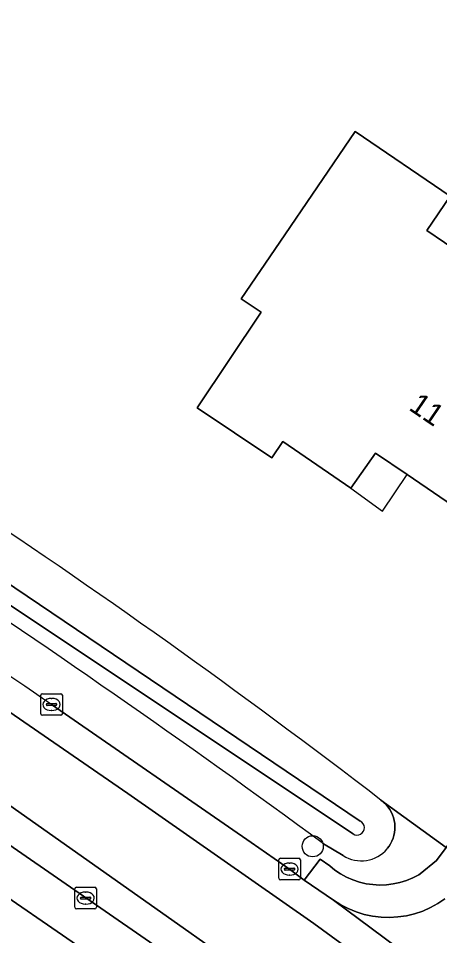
# Model space of a CAD drawing. Extents: x 163426 to 164192, y 380329 to 381641.
# Drawn here: x 163828.16 to 163847.67, y 381429.97 to 381472.43 of the extents above; entities that cross this region are included whole.
import ezdxf

# ---------------------------------------------------------------- set-up
doc = ezdxf.new("R2010")
doc.units = 0
for name, color, linetype in [('IMGEO_Boom', 7, 'Continuous'), ('IMGEO_Erf', 7, 'Continuous'), ('IMGEO_Groenvoorziening', 7, 'Continuous'), ('IMGEO_Kolk', 7, 'Continuous'), ('IMGEO_Oever', 7, 'Continuous'), ('IMGEO_Pand', 7, 'Continuous'), ('IMGEO_Pand_nummerreeks', 7, 'Continuous'), ('IMGEO_Pand_overbouw', 7, 'Continuous'), ('IMGEO_Parkeervlak_open', 7, 'Continuous'), ('IMGEO_Rijbaan_lokaal_gesloten', 7, 'Continuous'), ('IMGEO_Rijbaan_lokaal_open', 7, 'Continuous'), ('IMGEO_Voetpad_open', 7, 'Continuous'), ('IMGEO_Waterloop', 7, 'Continuous')]:
    doc.layers.add(name, color=color, linetype=linetype)

msp = doc.modelspace()

# ---------------------------------------------------------------- linework, layer by layer
at = {"layer": 'IMGEO_Boom'}
msp.add_circle((163841.795, 381434.106), 0.489, dxfattribs=at)
at = {"layer": 'IMGEO_Erf'}
msp.add_lwpolyline([(163843.757, 381467.191), (163848.154, 381464.197), (163847.072, 381462.608), (163847.899, 381462.046), (163851.452, 381459.631), (163858.08, 381455.126), (163852.507, 381446.983), (163846.163, 381451.308), (163844.696, 381452.309), (163843.552, 381450.682), (163840.416, 381452.842), (163839.893, 381452.09), (163836.447, 381454.396), (163839.403, 381458.82), (163838.482, 381459.447), (163840.267, 381462.067)], close=True, dxfattribs=at)
msp.add_lwpolyline([(163844.949, 381436.249), (163847.976, 381434.048), (163864.376, 381456.107), (163868.263, 381461.424)], dxfattribs=at)
for centre, radius, start, end in [((163640.93, 381170.85), 334.754, 52.44952, 60.85561), ((163487.434, 380932.853), 598.517, 54.625415, 56.583475)]:
    msp.add_arc(centre, radius, start, end, dxfattribs=at)
at = {"layer": 'IMGEO_Groenvoorziening'}
for points in [[(163829.699, 381440.67), (163838.937, 381434.29), (163840.716, 381433.051), (163841.395, 381432.537), (163842.139, 381433.505), (163842.579, 381433.208), (163842.825, 381433.008), (163843.087, 381432.831), (163843.364, 381432.679), (163843.654, 381432.551), (163843.954, 381432.45), (163844.262, 381432.377), (163844.575, 381432.331), (163844.891, 381432.313), (163845.208, 381432.323), (163845.522, 381432.362), (163845.831, 381432.429), (163846.133, 381432.523), (163846.426, 381432.643), (163846.707, 381432.79), (163846.773, 381432.829), (163847.529, 381433.446), (163847.976, 381434.048), (163844.949, 381436.249), (163844.985, 381436.222), (163845.092, 381436.133), (163845.19, 381436.035), (163845.279, 381435.929), (163845.359, 381435.815), (163845.427, 381435.694), (163845.485, 381435.568), (163845.531, 381435.436), (163845.566, 381435.302), (163845.588, 381435.165), (163845.598, 381435.026), (163845.595, 381434.887), (163845.58, 381434.749), (163845.553, 381434.613), (163845.513, 381434.479), (163845.462, 381434.35), (163845.4, 381434.226), (163845.327, 381434.108), (163845.243, 381433.997)], [(163843.204, 381433.679), (163842.29, 381434.225)]]:
    msp.add_lwpolyline(points, dxfattribs=at)
for centre, radius, start, end in [((163567.483, 381059.804), 464.446, 53.7231, 59.59903), ((163529.386, 381001.656), 531.904, 55.62548, 59.07748), ((163844.044, 381434.987), 1.555, 237.2889, 320.4398)]:
    msp.add_arc(centre, radius, start, end, dxfattribs=at)
at = {"layer": 'IMGEO_Kolk'}
for p, q in [((163829.199, 381440.244), (163829.199, 381441.096)), ((163829.274, 381441.17), (163830.126, 381441.17)), ((163829.687, 381440.95), (163829.712, 381440.95)), ((163830.2, 381441.096), (163830.2, 381440.244)), ((163829.458, 381440.664), (163829.458, 381440.676)), ((163829.896, 381440.627), (163829.498, 381440.627)), ((163829.501, 381440.713), (163829.899, 381440.713)), ((163829.942, 381440.676), (163829.942, 381440.664)), ((163830.126, 381440.17), (163829.274, 381440.17)), ((163829.71, 381440.39), (163829.685, 381440.39)), ((163840.22, 381432.625), (163840.22, 381433.477)), ((163840.295, 381433.551), (163841.147, 381433.551)), ((163840.708, 381433.331), (163840.733, 381433.331)), ((163841.221, 381433.477), (163841.221, 381432.625)), ((163840.479, 381433.045), (163840.479, 381433.057)), ((163840.917, 381433.008), (163840.519, 381433.008)), ((163840.522, 381433.094), (163840.92, 381433.094)), ((163840.963, 381433.057), (163840.963, 381433.045)), ((163841.147, 381432.551), (163840.295, 381432.551)), ((163840.731, 381432.771), (163840.706, 381432.771)), ((163830.777, 381431.283), (163830.777, 381432.135)), ((163830.852, 381432.209), (163831.704, 381432.209)), ((163831.265, 381431.989), (163831.29, 381431.989)), ((163831.778, 381432.135), (163831.778, 381431.283)), ((163831.036, 381431.703), (163831.036, 381431.715)), ((163831.474, 381431.666), (163831.076, 381431.666)), ((163831.079, 381431.752), (163831.477, 381431.752)), ((163831.52, 381431.715), (163831.52, 381431.703)), ((163831.704, 381431.209), (163830.852, 381431.209)), ((163831.288, 381431.429), (163831.263, 381431.429))]:
    msp.add_line(p, q, dxfattribs=at)
for points in [[(163829.199, 381440.244), (163829.199, 381441.096)], [(163829.274, 381441.17), (163830.126, 381441.17)], [(163830.2, 381441.096), (163830.2, 381440.244)], [(163830.126, 381440.17), (163829.274, 381440.17)], [(163840.22, 381432.625), (163840.22, 381433.477)], [(163840.295, 381433.551), (163841.147, 381433.551)], [(163841.221, 381433.477), (163841.221, 381432.625)], [(163841.147, 381432.551), (163840.295, 381432.551)], [(163830.777, 381431.283), (163830.777, 381432.135)], [(163830.852, 381432.209), (163831.704, 381432.209)], [(163831.778, 381432.135), (163831.778, 381431.283)], [(163831.704, 381431.209), (163830.852, 381431.209)]]:
    msp.add_lwpolyline(points, dxfattribs=at)
for centre, radius, start, end in [((163829.276, 381441.094), 0.0765, 91.552, 178.448), ((163829.276, 381441.094), 0.0765, 91.552, 178.448), ((163830.124, 381441.094), 0.0765, 1.552, 88.448), ((163830.124, 381441.094), 0.0765, 1.552, 88.448), ((163829.498, 381440.673), 0.0403, 85.8775, 175.7526), ((163829.495, 381440.663), 0.0366, 178.938, 274.7102), ((163829.899, 381440.67), 0.043, 264.8664, 352.4533), ((163829.903, 381440.675), 0.0386, 1.7309, 96.639), ((163829.276, 381440.246), 0.0765, 181.552, 268.448), ((163829.276, 381440.246), 0.0765, 181.552, 268.448), ((163830.124, 381440.246), 0.0765, 271.552, 358.448), ((163830.124, 381440.246), 0.0765, 271.552, 358.448), ((163840.297, 381433.475), 0.0765, 91.552, 178.448), ((163840.297, 381433.475), 0.0765, 91.552, 178.448), ((163841.145, 381433.475), 0.0765, 1.552, 88.448), ((163841.145, 381433.475), 0.0765, 1.552, 88.448), ((163840.519, 381433.054), 0.0403, 85.8775, 175.7526), ((163840.516, 381433.044), 0.0366, 178.938, 274.7102), ((163840.92, 381433.051), 0.043, 264.8664, 352.4533), ((163840.924, 381433.056), 0.0386, 1.7309, 96.639), ((163840.297, 381432.627), 0.0765, 181.552, 268.448), ((163840.297, 381432.627), 0.0765, 181.552, 268.448), ((163841.145, 381432.627), 0.0765, 271.552, 358.448), ((163841.145, 381432.627), 0.0765, 271.552, 358.448), ((163830.854, 381432.133), 0.0765, 91.552, 178.448), ((163830.854, 381432.133), 0.0765, 91.552, 178.448), ((163831.702, 381432.133), 0.0765, 1.552, 88.448), ((163831.702, 381432.133), 0.0765, 1.552, 88.448), ((163831.076, 381431.712), 0.0403, 85.8775, 175.7526), ((163831.073, 381431.702), 0.0366, 178.938, 274.7102), ((163831.477, 381431.709), 0.043, 264.8664, 352.4533), ((163831.481, 381431.714), 0.0386, 1.7309, 96.639), ((163830.854, 381431.285), 0.0765, 181.552, 268.448), ((163830.854, 381431.285), 0.0765, 181.552, 268.448), ((163831.702, 381431.285), 0.0765, 271.552, 358.448), ((163831.702, 381431.285), 0.0765, 271.552, 358.448)]:
    msp.add_arc(centre, radius, start, end, dxfattribs=at)
for centre, major_axis, ratio, start_param, end_param in [((163829.686, 381440.67), (-0.387, 0.002), 0.722429, 4.712389, 7.853982), ((163829.711, 381440.67), (-0.39, 0.002), 0.717154, 1.570796, 4.712389), ((163840.707, 381433.051), (-0.387, 0.002), 0.722429, 4.712389, 7.853982), ((163840.732, 381433.051), (-0.39, 0.002), 0.717154, 1.570796, 4.712389), ((163831.264, 381431.709), (-0.387, 0.002), 0.722429, 4.712389, 7.853982), ((163831.289, 381431.709), (-0.39, 0.002), 0.717154, 1.570796, 4.712389)]:
    msp.add_ellipse(centre, major_axis=major_axis, ratio=ratio, start_param=start_param, end_param=end_param, dxfattribs=at)
at = {"layer": 'IMGEO_Oever'}
for points in [[(163804.255, 381461.336), (163821.698, 381450.307), (163843.997, 381435.276)], [(163843.659, 381434.68), (163817.036, 381452.411), (163803.823, 381460.644)], [(163845.243, 381433.997), (163845.327, 381434.108), (163845.4, 381434.226), (163845.462, 381434.35), (163845.513, 381434.479), (163845.553, 381434.613), (163845.58, 381434.749), (163845.595, 381434.887), (163845.598, 381435.026), (163845.588, 381435.165), (163845.566, 381435.302), (163845.531, 381435.436), (163845.485, 381435.568), (163845.427, 381435.694), (163845.359, 381435.815), (163845.279, 381435.929), (163845.19, 381436.035), (163845.092, 381436.133), (163844.985, 381436.222), (163844.949, 381436.249)], [(163842.29, 381434.225), (163843.204, 381433.679)]]:
    msp.add_lwpolyline(points, dxfattribs=at)
for centre, radius, start, end in [((163640.93, 381170.85), 334.754, 52.44952, 60.85561), ((163567.483, 381059.804), 464.446, 53.7231, 59.59903), ((163843.843, 381434.97), 0.343, 237.6128, 63.2708), ((163844.044, 381434.987), 1.555, 237.2889, 320.4398)]:
    msp.add_arc(centre, radius, start, end, dxfattribs=at)
at = {"layer": 'IMGEO_Pand'}
msp.add_lwpolyline([(163840.267, 381462.067), (163838.482, 381459.447), (163839.403, 381458.82), (163836.447, 381454.396), (163839.893, 381452.09), (163840.416, 381452.842), (163843.552, 381450.682), (163844.696, 381452.309), (163846.163, 381451.308), (163852.507, 381446.983), (163858.08, 381455.126), (163851.452, 381459.631), (163847.899, 381462.046), (163847.072, 381462.608), (163848.154, 381464.197), (163843.757, 381467.191)], close=True, dxfattribs=at)
at = {"layer": 'IMGEO_Pand_overbouw'}
msp.add_lwpolyline([(163846.163, 381451.308), (163844.696, 381452.309), (163843.552, 381450.682), (163845.026, 381449.625)], close=True, dxfattribs=at)
at = {"layer": 'IMGEO_Parkeervlak_open'}
for points in [[(163804.948, 381446.596), (163808.347, 381444.444), (163809.2, 381443.908), (163810.052, 381443.37), (163815.786, 381439.691), (163824.978, 381433.571), (163825.973, 381432.889), (163831.598, 381429.033)], [(163835.234, 381428.992), (163826.908, 381434.739)]]:
    msp.add_lwpolyline(points, dxfattribs=at)
at = {"layer": 'IMGEO_Rijbaan_lokaal_gesloten'}
for points in [[(163714.057, 381502.712), (163713.873, 381501.243), (163733.236, 381492.736), (163749.22, 381485.298), (163767.31, 381476.496), (163780.878, 381468.904), (163793.021, 381462.086), (163801.914, 381456.926), (163805.316, 381454.777), (163822.941, 381443.637), (163833.227, 381436.556), (163841.848, 381430.533), (163854.116, 381421.564)], [(163854.116, 381421.564), (163841.848, 381430.533), (163833.227, 381436.556), (163822.941, 381443.637), (163805.316, 381454.777), (163801.914, 381456.926), (163793.021, 381462.086), (163780.878, 381468.904), (163767.31, 381476.496), (163749.22, 381485.298), (163733.236, 381492.736), (163713.873, 381501.243), (163712.408, 381497.746), (163724.81, 381492.736), (163743.644, 381483.934), (163766.443, 381472.53), (163780.444, 381464.999), (163785.277, 381462.271), (163803.377, 381451.63), (163810.77, 381447.112), (163827.662, 381436.066), (163844.931, 381423.887), (163862.01, 381410.858)], [(163904.472, 381382.452), (163902.32, 381384.41), (163895.146, 381390.26), (163888.681, 381395.546), (163868.807, 381411.787), (163856.503, 381421.381), (163855.42, 381422.193), (163853.938, 381423.303), (163842.761, 381431.614), (163841.395, 381432.537), (163840.716, 381433.051), (163838.937, 381434.29), (163829.699, 381440.67)], [(163826.908, 381434.739), (163835.234, 381428.992), (163842.667, 381423.638), (163845.02, 381421.91), (163849.274, 381418.732), (163849.426, 381418.607), (163856.415, 381413.258), (163861.726, 381409.101), (163899.144, 381378.545), (163899.466, 381378.282), (163901.472, 381376.366), (163902.433, 381377.241), (163901.361, 381378.381), (163891.264, 381386.878), (163877.464, 381398.208), (163868.144, 381405.949), (163862.01, 381410.858), (163844.931, 381423.887), (163827.662, 381436.066)]]:
    msp.add_lwpolyline(points, dxfattribs=at)
msp.add_arc((163529.386, 381001.656), 531.904, 55.62548, 59.07748, dxfattribs=at)
at = {"layer": 'IMGEO_Rijbaan_lokaal_open'}
msp.add_lwpolyline([(163847.915, 381431.681), (163847.589, 381431.46), (163847.245, 381431.27), (163846.885, 381431.111), (163846.513, 381430.986), (163846.13, 381430.893), (163845.741, 381430.836), (163845.349, 381430.813), (163844.956, 381430.826), (163844.565, 381430.873), (163844.181, 381430.955), (163843.805, 381431.072), (163843.441, 381431.221), (163843.092, 381431.402), (163842.761, 381431.614), (163853.938, 381423.303)], dxfattribs=at)
at = {"layer": 'IMGEO_Voetpad_open'}
for points in [[(163831.598, 381429.033), (163825.973, 381432.889), (163824.978, 381433.571), (163815.786, 381439.691)], [(163847.976, 381434.048), (163847.529, 381433.446), (163846.773, 381432.829), (163846.707, 381432.79), (163846.426, 381432.643), (163846.133, 381432.523), (163845.831, 381432.429), (163845.522, 381432.362), (163845.208, 381432.323), (163844.891, 381432.313), (163844.575, 381432.331), (163844.262, 381432.377), (163843.954, 381432.45), (163843.654, 381432.551), (163843.364, 381432.679), (163843.087, 381432.831), (163842.825, 381433.008), (163842.579, 381433.208), (163842.139, 381433.505), (163841.395, 381432.537), (163842.761, 381431.614), (163843.092, 381431.402), (163843.441, 381431.221), (163843.805, 381431.072), (163844.181, 381430.955), (163844.565, 381430.873), (163844.956, 381430.826), (163845.349, 381430.813), (163845.741, 381430.836), (163846.13, 381430.893), (163846.513, 381430.986), (163846.885, 381431.111), (163847.245, 381431.27), (163847.589, 381431.46), (163847.915, 381431.681)]]:
    msp.add_lwpolyline(points, dxfattribs=at)
msp.add_arc((163487.434, 380932.853), 598.517, 54.625415, 56.583475, dxfattribs=at)
at = {"layer": 'IMGEO_Waterloop'}
for points in [[(163843.997, 381435.276), (163821.698, 381450.307), (163804.255, 381461.336)], [(163803.823, 381460.644), (163817.036, 381452.411), (163843.659, 381434.68)]]:
    msp.add_lwpolyline(points, dxfattribs=at)
msp.add_arc((163843.843, 381434.97), 0.343, 237.6128, 63.2708, dxfattribs=at)

# ---------------------------------------------------------------- texts
at = {"layer": 'IMGEO_Pand_nummerreeks'}
msp.add_text('11', height=1, rotation=325.7115, dxfattribs=at).set_placement((163846.195, 381454.337))

doc.saveas('drawing.dxf')
